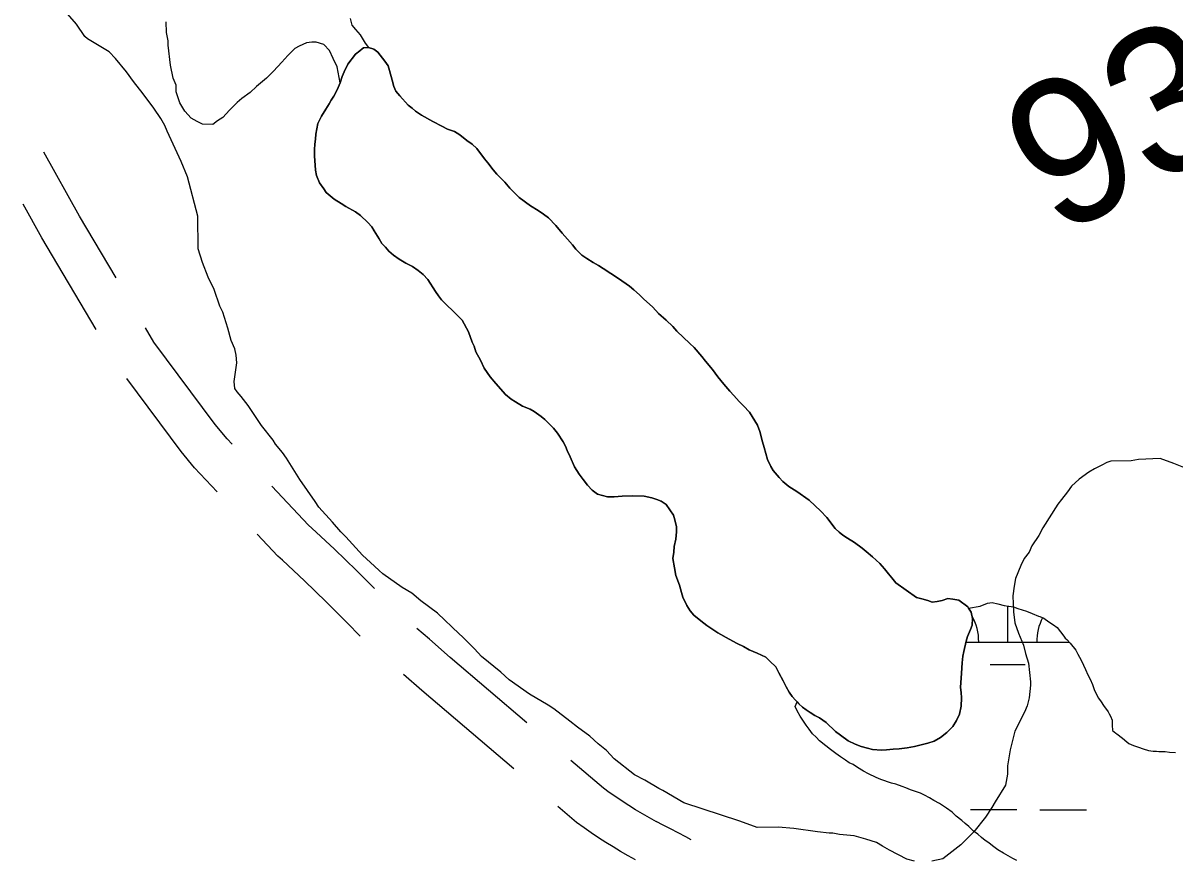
# Model space of a CAD drawing. Extents: x 3161514 to 3199414, y 831166 to 856601.
# Drawn here: x 3190839 to 3191633, y 847943 to 848520 of the extents above; entities that cross this region are included whole.
import ezdxf

# ---------------------------------------------------------------- set-up
doc = ezdxf.new("R2010")
doc.units = 0
for name, color, linetype in [('V-ROAD-CNTR', 7, 'Continuous'), ('V-SITE-VEGE', 7, 'Continuous'), ('V-SURV-IDEN', 7, 'Continuous'), ('V-TOPO-SHOR', 7, 'Continuous'), ('V-WETL-SWMP', 7, 'Continuous')]:
    doc.layers.add(name, color=color, linetype=linetype)

msp = doc.modelspace()

# ---------------------------------------------------------------- linework, layer by layer
at = {"layer": 'V-ROAD-CNTR'}
for points in [[(3190903.08, 848344.18), (3190877.89, 848386.77), (3190853.23, 848430.86)], [(3190889.28, 848308.57), (3190851.89, 848371.81), (3190838.94, 848394.97)], [(3190983.14, 848229.67), (3190979.72, 848233.3), (3190971.54, 848243.12), (3190929.25, 848299.92), (3190923.44, 848309.75)], [(3190972.95, 848196.75), (3190957.26, 848213.39), (3190947.97, 848224.54), (3190910.58, 848274.76)], [(3191081.4, 848130.02), (3191068.94, 848142.46), (3191053.67, 848157.2), (3191038.18, 848171.65), (3191035.83, 848173.8), (3191010.58, 848200.57)], [(3191071.41, 848097.29), (3191062.58, 848106.41), (3191047.92, 848121.05), (3191033.02, 848135.44), (3191017.83, 848149.61), (3191014.77, 848152.4), (3191000.39, 848167.65)], [(3191186.41, 848037.56), (3191133.65, 848082.58), (3191119.33, 848095.09), (3191110.44, 848102.59)], [(3191177.36, 848005.85), (3191114.04, 848059.87), (3191101.42, 848070.9)], [(3191275.83, 847969.38), (3191270.93, 847972.07), (3191266.19, 847974.79), (3191261.49, 847977.6), (3191256.85, 847980.48), (3191252.27, 847983.44), (3191247.73, 847986.48), (3191243.24, 847989.6), (3191239.2, 847992.52), (3191216.84, 848011.6)], [(3191261.36, 847943.1), (3191256.23, 847945.92), (3191251.04, 847948.9), (3191245.9, 847951.97), (3191240.81, 847955.13), (3191235.78, 847958.37), (3191230.8, 847961.71), (3191225.89, 847965.13), (3191220.65, 847968.91), (3191207.79, 847979.88)], [(3191299.74, 847956.89), (3191296.18, 847958.89), (3191290.77, 847961.83), (3191285.42, 847964.42), (3191280.55, 847966.89), (3191275.6, 847969.5)]]:
    msp.add_lwpolyline(points, dxfattribs=at)
at = {"layer": 'V-SITE-VEGE'}
for points in [[(3191453.87, 847942.23), (3191448.61, 847943.63), (3191436.64, 847949.77), (3191431.85, 847952.61), (3191427.53, 847954.97), (3191420.36, 847957.32), (3191412.23, 847959.66), (3191402.2, 847960.56), (3191397.42, 847961.48), (3191395.03, 847961.47), (3191386.91, 847962.38), (3191370.67, 847964.68), (3191359.68, 847965.57), (3191345.36, 847965.49), (3191333.4, 847969.72), (3191294.65, 847982.39), (3191280.29, 847990.9), (3191277.41, 847992.32), (3191267.83, 847997.99), (3191260.65, 848001.77), (3191246.74, 848012.67), (3191241.46, 848018.37), (3191235.7, 848023.11), (3191229.94, 848028.33), (3191221.31, 848034.49), (3191216.04, 848038.76), (3191205.01, 848047.29), (3191201.18, 848049.66), (3191188.24, 848057.22), (3191174.34, 848067.17), (3191168.58, 848072.39), (3191155.16, 848083.3), (3191150.35, 848088.52), (3191142, 848096.77), (3191139.79, 848098.96), (3191124.91, 848113.2), (3191113.4, 848121.73), (3191107.16, 848126.95), (3191100.46, 848130.73), (3191087.04, 848140.2), (3191084.64, 848142.58), (3191081.28, 848145.42), (3191073.12, 848153.01), (3191061.59, 848165.84), (3191058.23, 848169.16), (3191052.46, 848175.81), (3191042.85, 848186.26), (3191040.45, 848190.07), (3191029.85, 848205.29), (3191020.7, 848220.04), (3191017.81, 848223.84), (3191013.01, 848229.54), (3191011.56, 848232.4), (3191003.39, 848242.38), (3190994.24, 848256.17), (3190989.43, 848262.35), (3190986.55, 848265.68), (3190985.1, 848268.06), (3190984.6, 848272.83), (3190986.43, 848285.73), (3190985.93, 848290.98), (3190984.95, 848295.27), (3190982.53, 848300.98), (3190980.09, 848309.57), (3190976.69, 848320.53), (3190974.75, 848324.81), (3190970.87, 848336.25), (3190966.52, 848344.82), (3190962.65, 848354.82), (3190959.73, 848364.35), (3190959.6, 848386.79), (3190952.29, 848413.96), (3190947.93, 848424.44), (3190938.27, 848445.39), (3190936.81, 848449.21), (3190933.92, 848453.96), (3190929.11, 848461.1), (3190921.89, 848471.08), (3190915.16, 848479.64), (3190910.34, 848486.3), (3190902.66, 848495.32), (3190898.33, 848500.07), (3190883.48, 848509.06), (3190881.56, 848510.48), (3190875.78, 848519.04), (3190869.54, 848526.17)], [(3191322.39, 848270.88), (3191318.28, 848276.12), (3191314.45, 848281.06), (3191309.75, 848286.87), (3191307.1, 848290.07), (3191301.81, 848296.17), (3191298.88, 848299.08), (3191289.78, 848307.49), (3191287.13, 848310.69), (3191282.44, 848315.04), (3191277.16, 848319.68), (3191273.34, 848324.04), (3191266.88, 848329.84), (3191264.24, 848332.45), (3191260.13, 848335.94), (3191257.2, 848338.55), (3191249.58, 848343.76), (3191239.03, 848350.71), (3191235.8, 848352.73), (3191232.29, 848354.76), (3191227.89, 848357.65), (3191224.37, 848359.97), (3191220.26, 848364.03), (3191217.91, 848366.94), (3191214.38, 848371.01), (3191210.86, 848375.07), (3191206.45, 848380.3), (3191201.46, 848385.53), (3191197.94, 848388.14), (3191194.13, 848390.74), (3191188.86, 848393.92), (3191181.23, 848399.72), (3191178.3, 848402.34), (3191174.77, 848406.11), (3191171.25, 848410.18), (3191165.67, 848415.69), (3191163.31, 848418.6), (3191159.49, 848423.54), (3191157.14, 848426.16), (3191151.85, 848433.43), (3191148.62, 848436.33), (3191145.1, 848438.94), (3191140.11, 848442.7), (3191136.6, 848445.02), (3191131.62, 848446.74), (3191127.81, 848448.76), (3191121.67, 848451.94), (3191113.76, 848456.28), (3191109.66, 848459.17), (3191107.31, 848461.2), (3191104.67, 848463.23), (3191098.79, 848469.62), (3191096.15, 848472.82), (3191094.67, 848476.02), (3191093.48, 848480.4), (3191091.69, 848487.1), (3191090.79, 848490.31), (3191088.44, 848493.5), (3191083.73, 848499.9), (3191080.8, 848501.93), (3191077.29, 848503.08), (3191073.79, 848502.77), (3191072.92, 848502.17), (3191071.17, 848500.71), (3191068.27, 848498.35), (3191063.05, 848491.61), (3191060.45, 848486.34), (3191059.01, 848483.12), (3191057.58, 848478.73)], [(3191057.58, 848478.73), (3191055.56, 848473.76), (3191053.25, 848469.36), (3191051.51, 848466.73), (3191050.06, 848464.09), (3191047.75, 848460.58), (3191044.86, 848455.59), (3191042.26, 848450.62), (3191040.84, 848443.31), (3191040.57, 848439.8), (3191040.3, 848436.3), (3191040.02, 848432.8), (3191040.05, 848428.41), (3191040.69, 848418.49), (3191041.29, 848414.7), (3191043.37, 848409.75), (3191046.31, 848405.67), (3191048.07, 848403.06), (3191053.65, 848398.42), (3191058.34, 848395.53), (3191061.56, 848393.5), (3191068.3, 848389.74), (3191071.81, 848387.14), (3191076.8, 848382.49), (3191079.45, 848379.3), (3191081.22, 848376.68), (3191084.46, 848371.15), (3191086.52, 848367.95), (3191088.87, 848365.33), (3191091.22, 848362.72), (3191094.45, 848359.82), (3191098.26, 848357.21), (3191102.95, 848354.32), (3191107.63, 848352.01), (3191111.44, 848349.4), (3191114.96, 848346.5), (3191118.19, 848343.02), (3191123.5, 848334.87), (3191125.55, 848331.96), (3191127.62, 848329.06), (3191132.02, 848324.7), (3191134.66, 848322.09), (3191137.6, 848319.18), (3191141.71, 848315.12), (3191146.13, 848306.97), (3191148.8, 848299.98), (3191149.99, 848297.07), (3191151.18, 848293.28), (3191154.42, 848287.46), (3191157.08, 848281.92), (3191161.2, 848276.11), (3191165.02, 848271.46), (3191171.78, 848263.91), (3191175.59, 848260.71), (3191178.52, 848258.69), (3191183.5, 848255.79), (3191188.77, 848253.78), (3191191.41, 848252.05), (3191196.39, 848248.57), (3191198.74, 848246.54), (3191204.9, 848240.73), (3191207.55, 848237.25), (3191211.38, 848231.14), (3191213.15, 848228.23), (3191214.33, 848225.31), (3191216.4, 848220.95), (3191219.36, 848213.95), (3191222.6, 848209.01), (3191225.25, 848205.23), (3191228.19, 848201.45), (3191231.42, 848197.96), (3191235.23, 848195.07), (3191241.96, 848193.35), (3191246.63, 848193.38), (3191252.17, 848193.7), (3191259.18, 848194.03), (3191267.36, 848193.79), (3191272.62, 848192.65), (3191276.13, 848191.5), (3191279.05, 848190.35), (3191282.57, 848188.03), (3191287.58, 848180.76), (3191288.47, 848177.56), (3191289.66, 848172.6), (3191289.69, 848169.1), (3191289.13, 848164.13), (3191287.99, 848159.16), (3191287.72, 848155.07), (3191287.16, 848150.69), (3191288.36, 848144.27), (3191289.27, 848139.02), (3191291.65, 848132.32), (3191293.13, 848127.36), (3191294.02, 848124.16), (3191296.69, 848118.33), (3191299.04, 848114.84), (3191301.69, 848111.65), (3191306.38, 848107.88), (3191310.48, 848104.69), (3191314, 848102.37), (3191318.1, 848099.48)], [(3191318.1, 848099.48), (3191326.01, 848095.14), (3191331.58, 848092.25), (3191335.97, 848090.23), (3191339.78, 848087.92), (3191345.34, 848085.62), (3191351.19, 848082.73), (3191354.13, 848080.12), (3191358.24, 848076.05), (3191360.3, 848071.98), (3191363.25, 848066.45), (3191365.32, 848062.37), (3191367.39, 848058.59), (3191369.45, 848055.68), (3191371.8, 848053.07), (3191374.15, 848050.74), (3191376.5, 848048.42), (3191379.14, 848046.39), (3191381.77, 848044.65), (3191385, 848042.63), (3191388.22, 848040.9), (3191392.91, 848037.71), (3191399.36, 848031.61), (3191402.88, 848029.01), (3191408.16, 848025.24), (3191412.84, 848022.93), (3191416.94, 848021.2), (3191421.33, 848020.06), (3191424.83, 848019.2), (3191430.97, 848018.65), (3191434.47, 848018.97), (3191439.14, 848019.28), (3191443.23, 848019.6), (3191448.77, 848020.21), (3191453.73, 848021.12), (3191463.06, 848023.51), (3191467.43, 848024.99), (3191471.79, 848027.35), (3191476.16, 848030.88), (3191480.22, 848034.99), (3191482.82, 848039.09), (3191484.84, 848043.48), (3191485.98, 848049.04), (3191486.24, 848054.88), (3191485.93, 848058.38), (3191485.62, 848061.88), (3191486.14, 848071.81), (3191486.69, 848078.82), (3191487.25, 848083.5), (3191487.81, 848086.71), (3191489.52, 848093.73), (3191490.38, 848096.95), (3191492.39, 848101.92), (3191493.55, 848104.85), (3191493.81, 848109.52), (3191492.91, 848113.89), (3191491.17, 848116.48), (3191490.56, 848117.38), (3191484.4, 848122.02), (3191480.31, 848122.87), (3191476.8, 848123.15), (3191473.01, 848121.96), (3191469.52, 848121.06), (3191466.01, 848120.75), (3191463.09, 848121.9), (3191458.99, 848123.05), (3191455.19, 848123.9), (3191440.83, 848134.04), (3191438.18, 848137.53), (3191435.83, 848140.14), (3191433.18, 848143.63), (3191429.95, 848147.41), (3191424.96, 848152.05), (3191420.56, 848155.53), (3191417.63, 848157.85), (3191412.35, 848161.91), (3191407.66, 848164.8), (3191404.44, 848166.82), (3191401.8, 848168.85), (3191399.16, 848171.47), (3191393.28, 848179.02), (3191388.87, 848183.67), (3191385.35, 848187.15), (3191381.24, 848190.93), (3191372.74, 848197.01), (3191367.17, 848200.48), (3191363.06, 848203.96), (3191360.42, 848206.58), (3191356.3, 848211.52), (3191354.83, 848214.13), (3191352.47, 848219.08), (3191350.08, 848227.25), (3191348.9, 848231.33), (3191347.1, 848238.33), (3191345.62, 848242.7), (3191340.02, 848251.71), (3191335.91, 848256.07), (3191332.97, 848258.97), (3191329.15, 848263.04), (3191326.51, 848266.24), (3191322.39, 848270.88)], [(3191639.49, 848213.5), (3191632.79, 848216.33), (3191623.22, 848219.62), (3191608.42, 848219.06), (3191603.18, 848218.07), (3191589.33, 848217.99), (3191586.47, 848217.02), (3191583.14, 848215.09), (3191580.37, 848213.69), (3191580.29, 848213.65), (3191577.9, 848212.68), (3191574.1, 848210.27), (3191567.44, 848205.46), (3191562.22, 848200.65), (3191559.37, 848196.82), (3191555.11, 848191.54), (3191552.74, 848188.19), (3191542.33, 848171.89), (3191539.49, 848166.63), (3191534.76, 848159.44), (3191532.87, 848155.13), (3191529.56, 848150.82), (3191527.2, 848146.03), (3191523.43, 848136.94), (3191522.5, 848131.68), (3191521.58, 848124.99), (3191522.12, 848114.01), (3191523.12, 848106.38), (3191525.55, 848099.23), (3191528.94, 848091.13), (3191530.4, 848085.41), (3191532.35, 848078.74), (3191533.85, 848065.86), (3191533.87, 848063.47), (3191532.96, 848054.87), (3191531.56, 848049.14)], [(3191531.56, 848049.14), (3191529.68, 848044.83), (3191523.06, 848031.9), (3191519.79, 848018.99), (3191517.95, 848008), (3191517.98, 848002.27), (3191516.59, 847994.62), (3191509.41, 847982.99), (3191507.13, 847979.29), (3191502.87, 847972.58), (3191494.81, 847962.51), (3191485.79, 847953.39), (3191473.43, 847943.77), (3191465.8, 847942.3)]]:
    msp.add_lwpolyline(points, dxfattribs=at)
at = {"layer": 'V-TOPO-SHOR'}
for points in [[(3191057.58, 848478.73), (3191059.01, 848483.12), (3191060.45, 848486.34), (3191063.05, 848491.61), (3191068.27, 848498.35), (3191071.17, 848500.71), (3191072.92, 848502.18), (3191073.79, 848502.77), (3191077.29, 848503.08), (3191080.8, 848501.93), (3191083.73, 848499.9), (3191088.44, 848493.5), (3191090.79, 848490.31), (3191091.69, 848487.1), (3191093.48, 848480.4), (3191094.67, 848476.02), (3191096.15, 848472.82), (3191098.79, 848469.62), (3191104.67, 848463.23), (3191107.31, 848461.2), (3191109.66, 848459.17), (3191113.76, 848456.28), (3191121.67, 848451.94), (3191127.81, 848448.76), (3191131.62, 848446.74), (3191136.6, 848445.02), (3191140.11, 848442.7), (3191145.1, 848438.94), (3191148.62, 848436.33), (3191151.84, 848433.43), (3191157.14, 848426.16), (3191159.49, 848423.54), (3191163.31, 848418.6), (3191165.67, 848415.69), (3191171.25, 848410.18), (3191174.77, 848406.11), (3191178.3, 848402.33), (3191181.23, 848399.72), (3191188.86, 848393.93), (3191194.13, 848390.74), (3191197.94, 848388.14), (3191201.46, 848385.53), (3191206.45, 848380.3), (3191210.86, 848375.07), (3191214.38, 848371.01), (3191217.91, 848366.94), (3191220.26, 848364.03), (3191224.37, 848359.97), (3191227.89, 848357.65), (3191232.29, 848354.76), (3191235.8, 848352.73), (3191239.03, 848350.71), (3191249.58, 848343.76), (3191257.2, 848338.55), (3191260.13, 848335.94), (3191264.24, 848332.45), (3191266.88, 848329.84), (3191273.34, 848324.04), (3191277.16, 848319.68), (3191282.44, 848315.04), (3191287.13, 848310.69), (3191289.78, 848307.49), (3191298.88, 848299.08), (3191301.81, 848296.17), (3191307.1, 848290.07), (3191309.75, 848286.87), (3191314.45, 848281.06), (3191318.28, 848276.12), (3191322.39, 848270.88), (3191326.51, 848266.24), (3191329.15, 848263.04), (3191332.97, 848258.97), (3191335.91, 848256.07), (3191340.02, 848251.71), (3191345.62, 848242.7), (3191347.1, 848238.33), (3191348.9, 848231.33), (3191350.08, 848227.25), (3191352.47, 848219.08), (3191354.83, 848214.13), (3191356.3, 848211.52), (3191360.42, 848206.58), (3191363.06, 848203.96), (3191367.17, 848200.48), (3191372.74, 848197.01), (3191381.24, 848190.93), (3191385.35, 848187.15), (3191388.87, 848183.67), (3191393.28, 848179.02), (3191399.16, 848171.47), (3191401.8, 848168.85), (3191404.44, 848166.82), (3191407.66, 848164.8), (3191412.35, 848161.91), (3191417.63, 848157.85), (3191420.56, 848155.53), (3191424.96, 848152.05), (3191429.95, 848147.41), (3191433.18, 848143.63)], [(3191188.77, 848253.78), (3191183.5, 848255.79), (3191178.52, 848258.69), (3191175.59, 848260.71), (3191171.78, 848263.91), (3191165.02, 848271.46), (3191161.2, 848276.11), (3191157.08, 848281.92), (3191154.42, 848287.46), (3191151.18, 848293.28), (3191149.99, 848297.07), (3191148.8, 848299.98), (3191146.13, 848306.97), (3191141.71, 848315.12), (3191137.6, 848319.18), (3191134.66, 848322.09), (3191132.02, 848324.7), (3191127.62, 848329.06), (3191125.55, 848331.96), (3191123.5, 848334.87), (3191118.19, 848343.02), (3191114.96, 848346.5), (3191111.44, 848349.4), (3191107.63, 848352.01), (3191102.95, 848354.32), (3191098.26, 848357.21), (3191094.45, 848359.82), (3191091.22, 848362.72), (3191088.87, 848365.33), (3191086.52, 848367.95), (3191084.46, 848371.15), (3191081.22, 848376.68), (3191079.45, 848379.3), (3191076.8, 848382.49), (3191071.81, 848387.14), (3191068.3, 848389.74), (3191061.56, 848393.5), (3191058.34, 848395.53), (3191053.65, 848398.42), (3191048.07, 848403.06), (3191046.31, 848405.68), (3191043.37, 848409.75), (3191041.29, 848414.7), (3191040.69, 848418.49), (3191040.05, 848428.41), (3191040.02, 848432.8), (3191040.3, 848436.3), (3191040.57, 848439.8), (3191040.84, 848443.31), (3191042.26, 848450.62), (3191044.86, 848455.59), (3191047.75, 848460.57), (3191050.07, 848464.09), (3191051.51, 848466.73), (3191053.25, 848469.36), (3191055.56, 848473.76), (3191057.58, 848478.73)], [(3191491.17, 848116.48), (3191492.91, 848113.89), (3191493.81, 848109.52), (3191493.55, 848104.85), (3191492.4, 848101.92), (3191490.38, 848096.95), (3191489.52, 848093.73), (3191487.81, 848086.71), (3191487.25, 848083.5), (3191486.69, 848078.82), (3191486.14, 848071.81), (3191485.62, 848061.88), (3191485.93, 848058.38), (3191486.24, 848054.88), (3191485.98, 848049.04), (3191484.84, 848043.48), (3191482.82, 848039.09), (3191480.22, 848034.99), (3191476.16, 848030.88), (3191471.79, 848027.35), (3191467.43, 848024.99), (3191463.06, 848023.51), (3191453.73, 848021.12), (3191448.77, 848020.21), (3191443.23, 848019.6), (3191439.14, 848019.28), (3191434.47, 848018.97), (3191430.97, 848018.65), (3191424.83, 848019.2), (3191421.33, 848020.06), (3191416.94, 848021.2), (3191412.84, 848022.93), (3191408.16, 848025.24), (3191402.88, 848029.01), (3191399.36, 848031.61), (3191392.91, 848037.71), (3191388.22, 848040.9), (3191385, 848042.63), (3191381.77, 848044.65), (3191379.14, 848046.39), (3191376.5, 848048.42), (3191374.15, 848050.74), (3191371.8, 848053.07), (3191369.45, 848055.68), (3191367.39, 848058.59), (3191365.32, 848062.37), (3191363.25, 848066.45), (3191360.3, 848071.98), (3191358.24, 848076.05), (3191354.13, 848080.12), (3191351.19, 848082.73), (3191345.34, 848085.62), (3191339.78, 848087.92), (3191335.97, 848090.23), (3191331.58, 848092.25), (3191326.01, 848095.14), (3191318.1, 848099.48), (3191314, 848102.37), (3191310.48, 848104.69), (3191306.38, 848107.88), (3191301.69, 848111.65), (3191299.04, 848114.84), (3191296.69, 848118.33), (3191294.02, 848124.16), (3191293.13, 848127.36), (3191291.65, 848132.32), (3191289.27, 848139.02), (3191288.36, 848144.27), (3191287.16, 848150.69), (3191287.72, 848155.07), (3191287.99, 848159.16), (3191289.13, 848164.13), (3191289.69, 848169.1), (3191289.66, 848172.6), (3191288.47, 848177.56), (3191287.58, 848180.76), (3191282.57, 848188.03), (3191279.05, 848190.35), (3191276.13, 848191.5), (3191272.62, 848192.65), (3191267.36, 848193.79), (3191259.18, 848194.03), (3191252.17, 848193.7), (3191246.63, 848193.38), (3191241.96, 848193.35), (3191235.23, 848195.07), (3191231.42, 848197.96), (3191228.19, 848201.45), (3191225.25, 848205.23), (3191222.6, 848209.01), (3191219.36, 848213.95), (3191216.4, 848220.95), (3191214.33, 848225.31), (3191213.15, 848228.23), (3191211.38, 848231.13), (3191207.55, 848237.25), (3191204.9, 848240.73), (3191198.74, 848246.54), (3191196.39, 848248.57), (3191191.41, 848252.05), (3191188.77, 848253.78)], [(3191433.18, 848143.63), (3191435.83, 848140.14), (3191438.18, 848137.53), (3191440.83, 848134.04), (3191455.19, 848123.9)], [(3191455.19, 848123.9), (3191458.99, 848123.05), (3191463.09, 848121.9), (3191466.01, 848120.75), (3191469.52, 848121.06), (3191473.01, 848121.96), (3191476.8, 848123.15), (3191480.31, 848122.87), (3191484.4, 848122.02), (3191490.56, 848117.38), (3191491.17, 848116.48)]]:
    msp.add_lwpolyline(points, dxfattribs=at)
at = {"layer": 'V-WETL-SWMP'}
for p, q in [((3191518.11, 848093.15), (3191518.18, 848117.99)), ((3191489.4, 848093.22), (3191560.55, 848093.03)), ((3191506.07, 848077.75), (3191530.07, 848077.68)), ((3191492.38, 847977.78), (3191524.38, 847977.7)), ((3191540.38, 847977.65), (3191572.38, 847977.56))]:
    msp.add_line(p, q, dxfattribs=at)
for points in [[(3191077.29, 848503.08), (3191073.79, 848502.77), (3191072.92, 848502.18), (3191071.17, 848500.71), (3191068.27, 848498.35), (3191063.05, 848491.61), (3191060.45, 848486.34), (3191059.01, 848483.12), (3191057.58, 848478.73), (3191055.62, 848489.69), (3191052.94, 848495.35), (3191050.26, 848501.02), (3191046.45, 848505.16), (3191041.15, 848506.64), (3191038.12, 848506.62), (3191034.34, 848506.22), (3191029.43, 848503.92), (3191026.42, 848502.39), (3191021.52, 848497.45), (3191017.39, 848492.88), (3191014.76, 848489.84), (3191011.37, 848486.42), (3191006.85, 848481.85), (3191000.08, 848476.14), (3190995.56, 848471.95), (3190989.91, 848467.76), (3190986.52, 848465.09), (3190981.25, 848459.76), (3190976.74, 848454.82), (3190972.97, 848452.53), (3190969.96, 848449.86), (3190962.76, 848450.2), (3190958.97, 848452.07), (3190954.79, 848454.31), (3190950.6, 848459.21), (3190947.17, 848464.87), (3190944.48, 848472.42), (3190944.45, 848476.96), (3190942.53, 848481.87), (3190940.59, 848490.94), (3190939, 848504.55), (3190938.98, 848507.58), (3190937.81, 848513.24), (3190937.77, 848520.81)], [(3191064.51, 848523.04), (3191065.68, 848518.51), (3191068.34, 848515.49), (3191071.39, 848511.73), (3191074.83, 848506.07), (3191077.29, 848503.08)], [(3191372.78, 848052.09), (3191374.15, 848050.74), (3191376.5, 848048.42), (3191379.14, 848046.39), (3191381.77, 848044.65), (3191385, 848042.63), (3191388.22, 848040.9), (3191392.91, 848037.71), (3191399.36, 848031.61), (3191402.88, 848029.01), (3191408.16, 848025.24), (3191412.84, 848022.93), (3191416.94, 848021.2), (3191421.33, 848020.06), (3191424.83, 848019.2), (3191430.97, 848018.65), (3191434.47, 848018.97), (3191439.14, 848019.28), (3191443.23, 848019.6), (3191448.77, 848020.21), (3191453.73, 848021.12), (3191463.06, 848023.51), (3191467.43, 848024.99), (3191471.8, 848027.35), (3191476.16, 848030.88), (3191480.22, 848034.99), (3191482.82, 848039.09), (3191484.84, 848043.48), (3191485.98, 848049.04), (3191486.24, 848054.88), (3191485.93, 848058.38), (3191485.62, 848061.88), (3191486.14, 848071.81), (3191486.69, 848078.82), (3191487.25, 848083.5), (3191487.81, 848086.71), (3191489.52, 848093.73), (3191490.38, 848096.95), (3191492.4, 848101.92), (3191493.55, 848104.85), (3191493.81, 848109.52), (3191492.91, 848113.89), (3191491.17, 848116.48), (3191499.06, 848118.05), (3191504.14, 848120.12), (3191507.45, 848120.39), (3191511.28, 848119.65), (3191515.62, 848118.4), (3191518.68, 848117.91), (3191518.93, 848117.91), (3191521.99, 848117.42), (3191525.05, 848116.42), (3191531.18, 848114.41), (3191535.01, 848112.91), (3191539.35, 848111.15), (3191540.37, 848110.9), (3191542.93, 848109.64), (3191546.51, 848107.11), (3191549.58, 848105.09), (3191552.13, 848103.32), (3191554.44, 848100.28), (3191556.75, 848097.23), (3191557.78, 848095.96), (3191558.8, 848094.95), (3191561.11, 848092.42), (3191565.21, 848087.6), (3191566.5, 848084.8), (3191568.82, 848080.74), (3191570.37, 848077.18), (3191571.66, 848074.39), (3191573.46, 848070.58), (3191575.01, 848067.53), (3191576.56, 848063.97), (3191577.85, 848060.41), (3191579.14, 848057.61), (3191580.69, 848054.57), (3191582.48, 848052.03), (3191584.28, 848049.49), (3191587.36, 848045.18), (3191588.14, 848043.65), (3191588.91, 848042.13), (3191590.2, 848039.33), (3191590.22, 848036.02), (3191590.5, 848032.2), (3191592.8, 848030.43), (3191593.31, 848029.92), (3191597.4, 848026.89), (3191600.22, 848024.36), (3191601.75, 848023.35), (3191604.82, 848021.84), (3191608.39, 848020.84), (3191611.46, 848019.58), (3191615.29, 848018.58), (3191618.35, 848018.09), (3191620.64, 848018.1), (3191622.42, 848017.86), (3191626.75, 848017.88), (3191629.81, 848017.39), (3191633.89, 848017.16)], [(3191524.5, 847942.66), (3191521.7, 847943.92), (3191515.31, 847947.7), (3191511.21, 847949.97), (3191507.63, 847952.75), (3191505.07, 847954.78), (3191502.52, 847956.55), (3191499.96, 847958.57), (3191497.4, 847960.85), (3191494.58, 847962.87), (3191491.25, 847966.16), (3191488.69, 847968.19), (3191486.39, 847970.21), (3191482.55, 847973.25), (3191479.73, 847976.04), (3191475.89, 847978.82), (3191471.04, 847981.85), (3191467.2, 847984.12), (3191464.14, 847985.88), (3191460.81, 847987.65), (3191458, 847989.16), (3191451.11, 847991.42), (3191447.79, 847992.67), (3191445.24, 847993.68), (3191440.9, 847995.18), (3191437.84, 847995.93), (3191430.69, 847998.43), (3191427.37, 847999.94), (3191422, 848002.46), (3191418.68, 848004.22), (3191414.59, 848006.75), (3191411.52, 848008.77), (3191408.71, 848010.03), (3191406.16, 848011.8), (3191402.83, 848014.07), (3191399.51, 848016.35), (3191395.92, 848019.13), (3191392.6, 848021.66), (3191388.25, 848025.2), (3191385.94, 848027.73), (3191383.38, 848030.01), (3191381.07, 848033.06), (3191379.01, 848035.85), (3191376.7, 848039.4), (3191374.9, 848042.19), (3191372.84, 848045.75), (3191371.55, 848048.8), (3191372.78, 848052.09)]]:
    msp.add_lwpolyline(points, dxfattribs=at)
for centre, start, end in [((3191462.87, 848093.77), 359.06988, 29.81118), ((3191573.35, 848093.47), 152.05151, 180.61354)]:
    msp.add_arc(centre, 35.25, start, end, dxfattribs=at)

# ---------------------------------------------------------------- texts
at = {"layer": 'V-SURV-IDEN'}
msp.add_text('931+30.3', height=100, rotation=27.46778, dxfattribs=at).set_placement((3191551.89, 848371.72))

doc.saveas('drawing.dxf')
